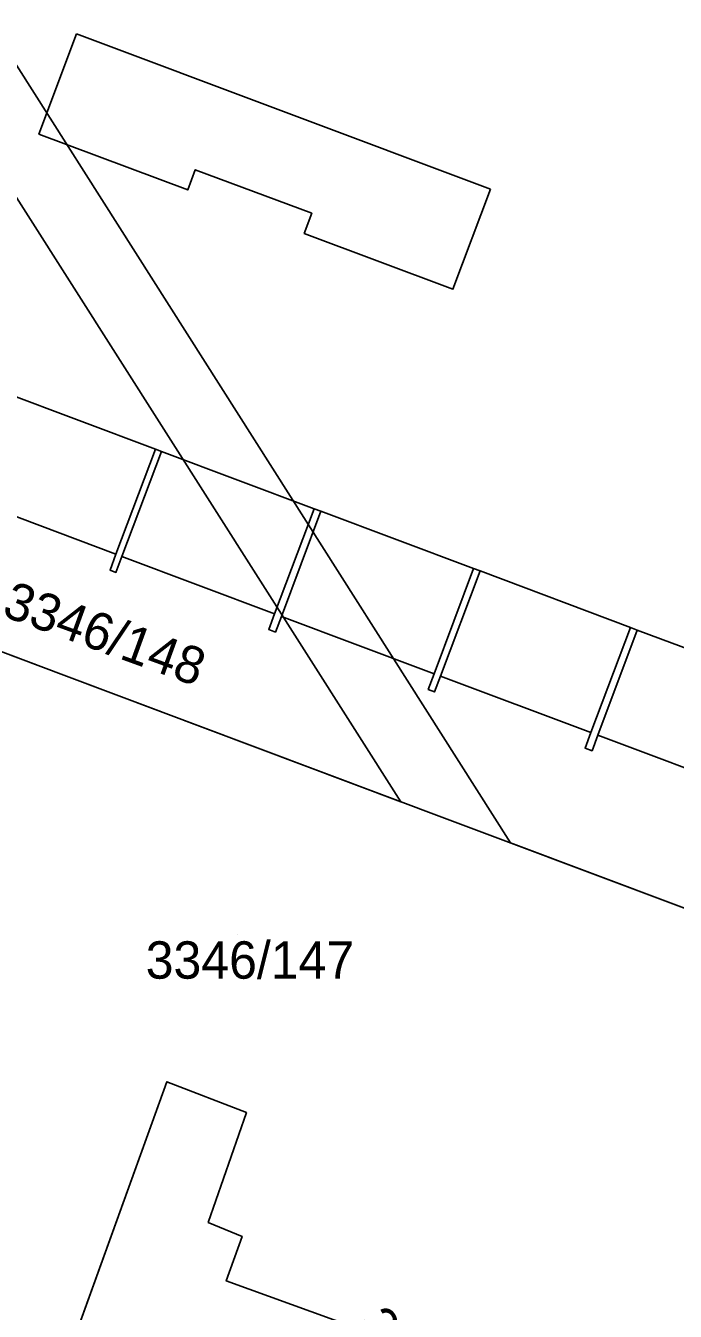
# Model space of a CAD drawing. Extents: x -262715 to -259381, y -1237238 to -1231182.
# Drawn here: x -262071.9 to -262037.1, y -1235529.3 to -1235460.5 of the extents above; entities that cross this region are included whole.
import ezdxf

# ---------------------------------------------------------------- set-up
doc = ezdxf.new("R2010")
doc.units = 0
for name, color, linetype in [('body_kn', 7, 'Continuous'), ('kladpar_druhypozemkov', 7, 'Continuous'), ('kladpar_hranice', 7, 'Continuous'), ('kladpar_parcelnecisla', 7, 'Continuous'), ('kladpar_plochy', 7, 'Continuous'), ('tarchy_linie', 7, 'Continuous'), ('zappar_hrandruhpozemk', 7, 'Continuous')]:
    doc.layers.add(name, color=color, linetype=linetype)

msp = doc.modelspace()

# ---------------------------------------------------------------- linework, layer by layer
at = {"layer": 'body_kn'}
for p, q in [((-262069.17, -1235460.96), (-262069.17, -1235460.96)), ((-262071.18, -1235466.32), (-262071.18, -1235466.32)), ((-262062.82, -1235468.23), (-262062.82, -1235468.23)), ((-262063.22, -1235469.31), (-262063.22, -1235469.31)), ((-262047.02, -1235469.26), (-262047.02, -1235469.26)), ((-262047.02, -1235469.26), (-262047.02, -1235469.26)), ((-262056.59, -1235470.56), (-262056.59, -1235470.56)), ((-262056.99, -1235471.64), (-262056.99, -1235471.64)), ((-262049.03, -1235474.62), (-262049.03, -1235474.62)), ((-262064.94, -1235483.18), (-262064.94, -1235483.18)), ((-262064.94, -1235483.18), (-262064.94, -1235483.18)), ((-262064.62, -1235483.3), (-262064.62, -1235483.3)), ((-262064.62, -1235483.3), (-262064.62, -1235483.3)), ((-262056.46, -1235486.37), (-262056.46, -1235486.37)), ((-262056.1, -1235486.5), (-262056.1, -1235486.5)), ((-262056.1, -1235486.5), (-262056.1, -1235486.5)), ((-262067.06, -1235488.8), (-262067.06, -1235488.8)), ((-262067.06, -1235488.8), (-262067.06, -1235488.8)), ((-262066.74, -1235488.92), (-262066.74, -1235488.92)), ((-262066.74, -1235488.92), (-262066.74, -1235488.92)), ((-262047.93, -1235489.57), (-262047.93, -1235489.57)), ((-262047.93, -1235489.57), (-262047.93, -1235489.57)), ((-262067.38, -1235489.66), (-262067.38, -1235489.66)), ((-262067.06, -1235489.78), (-262067.06, -1235489.78)), ((-262047.58, -1235489.7), (-262047.58, -1235489.7)), ((-262047.58, -1235489.7), (-262047.58, -1235489.7)), ((-262058.57, -1235491.99), (-262058.57, -1235491.99)), ((-262058.57, -1235491.99), (-262058.57, -1235491.99)), ((-262058.21, -1235492.13), (-262058.21, -1235492.13)), ((-262058.21, -1235492.13), (-262058.21, -1235492.13)), ((-262058.89, -1235492.84), (-262058.89, -1235492.84)), ((-262058.53, -1235492.97), (-262058.53, -1235492.97)), ((-262039.53, -1235492.73), (-262039.53, -1235492.73)), ((-262039.53, -1235492.73), (-262039.53, -1235492.73)), ((-262039.17, -1235492.86), (-262039.17, -1235492.86)), ((-262039.17, -1235492.86), (-262039.17, -1235492.86)), ((-262069.85, -1235495.28), (-262069.85, -1235495.28)), ((-262050.04, -1235495.2), (-262050.04, -1235495.2)), ((-262050.04, -1235495.2), (-262050.04, -1235495.2)), ((-262049.69, -1235495.33), (-262049.69, -1235495.33)), ((-262049.69, -1235495.33), (-262049.69, -1235495.33)), ((-262050.35, -1235496.04), (-262050.35, -1235496.04)), ((-262050.01, -1235496.17), (-262050.01, -1235496.17)), ((-262041.65, -1235498.35), (-262041.65, -1235498.35)), ((-262041.65, -1235498.35), (-262041.65, -1235498.35)), ((-262041.28, -1235498.49), (-262041.28, -1235498.49)), ((-262041.28, -1235498.49), (-262041.28, -1235498.49)), ((-262041.96, -1235499.18), (-262041.96, -1235499.18)), ((-262041.59, -1235499.32), (-262041.59, -1235499.32)), ((-262051.82, -1235502.05), (-262051.82, -1235502.05)), ((-262049.19, -1235503.04), (-262049.19, -1235503.04)), ((-262045.96, -1235504.25), (-262045.96, -1235504.25)), ((-262064.34, -1235517.04), (-262064.34, -1235517.04)), ((-262060.08, -1235518.69), (-262060.08, -1235518.69)), ((-262062.12, -1235524.56), (-262062.12, -1235524.56)), ((-262060.31, -1235525.31), (-262060.31, -1235525.31)), ((-262061.16, -1235527.69), (-262061.16, -1235527.69))]:
    msp.add_line(p, q, dxfattribs=at)
at = {"layer": 'kladpar_druhypozemkov'}
for p, q in [((-262066.75, -1235492.72), (-262066.75, -1235492.72)), ((-262060.54, -1235509.13), (-262060.54, -1235509.13))]:
    msp.add_line(p, q, dxfattribs=at)
at = {"layer": 'kladpar_hranice'}
for points in [[(-262072.6, -1235532.26), (-262088.33, -1235511.57), (-262085.67, -1235508.61), (-262086.09, -1235508.23), (-262088.7, -1235511.21), (-262106.51, -1235489.99), (-262107.63, -1235488.58), (-262108.7, -1235485.77), (-262109.23, -1235486), (-262110.76, -1235480.48), (-262111, -1235478), (-262110.81, -1235473.27), (-262110.52, -1235469.67), (-262109.07, -1235463.07), (-262106.38, -1235461.54), (-262103.27, -1235461.06), (-262101.9, -1235461.63), (-262107.6, -1235476.8), (-262104.64, -1235482.28), (-262088.41, -1235488.28), (-262069.85, -1235495.28), (-262049.19, -1235503.04), (-262028.18, -1235510.93)], [(-262028.18, -1235510.93), (-262049.19, -1235503.04), (-262069.85, -1235495.28), (-262088.41, -1235488.28), (-262104.64, -1235482.28), (-262107.6, -1235476.8), (-262101.9, -1235461.63), (-262096.35, -1235463.82)], [(-262033.2, -1235501.52), (-262041.28, -1235498.49), (-262041.59, -1235499.32), (-262041.96, -1235499.18), (-262041.65, -1235498.35), (-262049.69, -1235495.33), (-262050.01, -1235496.17), (-262050.35, -1235496.04), (-262050.04, -1235495.2), (-262058.21, -1235492.13), (-262058.53, -1235492.97), (-262058.89, -1235492.84), (-262058.57, -1235491.99), (-262066.74, -1235488.92), (-262067.06, -1235489.78), (-262067.38, -1235489.66), (-262067.06, -1235488.8), (-262075.22, -1235485.74)], [(-262075.22, -1235485.74), (-262067.06, -1235488.8), (-262067.38, -1235489.66), (-262067.06, -1235489.78), (-262066.74, -1235488.92), (-262058.57, -1235491.99), (-262058.89, -1235492.84), (-262058.53, -1235492.97), (-262058.21, -1235492.13), (-262050.04, -1235495.2), (-262050.35, -1235496.04), (-262050.01, -1235496.17), (-262049.69, -1235495.33), (-262041.65, -1235498.35), (-262041.96, -1235499.18), (-262041.59, -1235499.32), (-262041.28, -1235498.49), (-262033.2, -1235501.52)], [(-262053.14, -1235530.59), (-262061.16, -1235527.69), (-262060.31, -1235525.31), (-262062.12, -1235524.56), (-262060.08, -1235518.69), (-262064.34, -1235517.04), (-262070.15, -1235533.16)], [(-262070.15, -1235533.16), (-262064.34, -1235517.04), (-262060.08, -1235518.69), (-262062.12, -1235524.56), (-262060.31, -1235525.31), (-262061.16, -1235527.69), (-262053.14, -1235530.59)]]:
    msp.add_lwpolyline(points, dxfattribs=at)
at = {"layer": 'kladpar_plochy'}
for p, q in [((-262070.15, -1235533.16), (-262064.34, -1235517.04)), ((-262064.34, -1235517.04), (-262060.08, -1235518.69)), ((-262060.08, -1235518.69), (-262062.12, -1235524.56)), ((-262062.12, -1235524.56), (-262060.31, -1235525.31)), ((-262060.31, -1235525.31), (-262061.16, -1235527.69)), ((-262061.16, -1235527.69), (-262053.14, -1235530.59))]:
    msp.add_line(p, q, dxfattribs=at)
for points in [[(-262072.6, -1235532.26), (-262088.33, -1235511.57), (-262085.67, -1235508.61), (-262086.09, -1235508.23), (-262088.7, -1235511.21), (-262106.51, -1235489.99), (-262107.63, -1235488.58), (-262108.7, -1235485.77), (-262109.23, -1235486), (-262110.76, -1235480.48), (-262111, -1235478), (-262110.81, -1235473.27), (-262110.52, -1235469.67), (-262109.07, -1235463.07), (-262106.38, -1235461.54), (-262103.27, -1235461.06), (-262101.9, -1235461.63), (-262107.6, -1235476.8), (-262104.64, -1235482.28), (-262088.41, -1235488.28), (-262069.85, -1235495.28), (-262049.19, -1235503.04), (-262028.18, -1235510.93)], [(-262033.2, -1235501.52), (-262041.28, -1235498.49), (-262041.59, -1235499.32), (-262041.96, -1235499.18), (-262041.65, -1235498.35), (-262049.69, -1235495.33), (-262050.01, -1235496.17), (-262050.35, -1235496.04), (-262050.04, -1235495.2), (-262058.21, -1235492.13), (-262058.53, -1235492.97), (-262058.89, -1235492.84), (-262058.57, -1235491.99), (-262066.74, -1235488.92), (-262067.06, -1235489.78), (-262067.38, -1235489.66), (-262067.06, -1235488.8), (-262075.22, -1235485.74)], [(-262075.22, -1235485.74), (-262067.06, -1235488.8), (-262067.38, -1235489.66), (-262067.06, -1235489.78), (-262066.74, -1235488.92), (-262058.57, -1235491.99), (-262058.89, -1235492.84), (-262058.53, -1235492.97), (-262058.21, -1235492.13), (-262050.04, -1235495.2), (-262050.35, -1235496.04), (-262050.01, -1235496.17), (-262049.69, -1235495.33), (-262041.65, -1235498.35), (-262041.96, -1235499.18), (-262041.59, -1235499.32), (-262041.28, -1235498.49), (-262033.2, -1235501.52)], [(-262028.18, -1235510.93), (-262049.19, -1235503.04), (-262069.85, -1235495.28), (-262088.41, -1235488.28)], [(-262053.14, -1235530.59), (-262061.16, -1235527.69), (-262060.31, -1235525.31), (-262062.12, -1235524.56), (-262060.08, -1235518.69), (-262064.34, -1235517.04), (-262070.15, -1235533.16)]]:
    msp.add_lwpolyline(points, dxfattribs=at)
at = {"layer": 'tarchy_linie'}
for points in [[(-262079.16, -1235435.34), (-262076.34, -1235436.48), (-262073.46, -1235428.74), (-262037.21, -1235442.33), (-262012.14, -1235482.41), (-262013.46, -1235481.92), (-262017.16, -1235480.54), (-262018.19, -1235483.44), (-262019.58, -1235487.22), (-262022.07, -1235493.48), (-262025.28, -1235502.71), (-262028.18, -1235510.93), (-262045.96, -1235504.25), (-262092.46, -1235431.02), (-262086.55, -1235433.21), (-262081.62, -1235419.93), (-262076.17, -1235421.94), (-262077.63, -1235422.83), (-262080.31, -1235430.07), (-262080.52, -1235433.02), (-262079.16, -1235435.34)], [(-262103.46, -1235452.59), (-262102.77, -1235451.03), (-262087.09, -1235457.15), (-262084.58, -1235450.53), (-262051.82, -1235502.05), (-262069.85, -1235495.28), (-262078.51, -1235492.01), (-262103.46, -1235452.59)]]:
    msp.add_lwpolyline(points, dxfattribs=at)
at = {"layer": 'zappar_hrandruhpozemk'}
for p, q in [((-262069.17, -1235460.96), (-262047.02, -1235469.26)), ((-262064.94, -1235483.18), (-262073.11, -1235480.11)), ((-262067.06, -1235488.8), (-262064.94, -1235483.18)), ((-262066.74, -1235488.92), (-262064.62, -1235483.3)), ((-262064.62, -1235483.3), (-262064.94, -1235483.18)), ((-262058.21, -1235492.13), (-262056.1, -1235486.5)), ((-262056.1, -1235486.5), (-262056.46, -1235486.37)), ((-262047.93, -1235489.57), (-262056.1, -1235486.5)), ((-262050.04, -1235495.2), (-262047.93, -1235489.57)), ((-262047.58, -1235489.7), (-262047.93, -1235489.57)), ((-262049.69, -1235495.33), (-262047.58, -1235489.7)), ((-262039.53, -1235492.73), (-262047.58, -1235489.7)), ((-262041.65, -1235498.35), (-262039.53, -1235492.73)), ((-262041.28, -1235498.49), (-262039.17, -1235492.86)), ((-262039.17, -1235492.86), (-262039.53, -1235492.73)), ((-262031.09, -1235495.9), (-262039.17, -1235492.86))]:
    msp.add_line(p, q, dxfattribs=at)
for points in [[(-262047.02, -1235469.26), (-262049.03, -1235474.62), (-262056.99, -1235471.64), (-262056.59, -1235470.56), (-262062.82, -1235468.23), (-262063.22, -1235469.31), (-262071.18, -1235466.32), (-262069.17, -1235460.96)], [(-262058.57, -1235491.99), (-262056.46, -1235486.37), (-262064.62, -1235483.3)]]:
    msp.add_lwpolyline(points, dxfattribs=at)

# ---------------------------------------------------------------- texts
at = {"layer": 'kladpar_parcelnecisla'}
for s, rotation, p in [('3346/148', 340, (-262073.233, -1235492.078)), ('3346/650', 304, (-262054.241, -1235529.972))]:
    msp.add_text(s, height=2, rotation=rotation, dxfattribs=at).set_placement(p)
msp.add_text('3346/147', height=2, dxfattribs=at).set_placement((-262065.47, -1235511.52))

doc.saveas('drawing.dxf')
